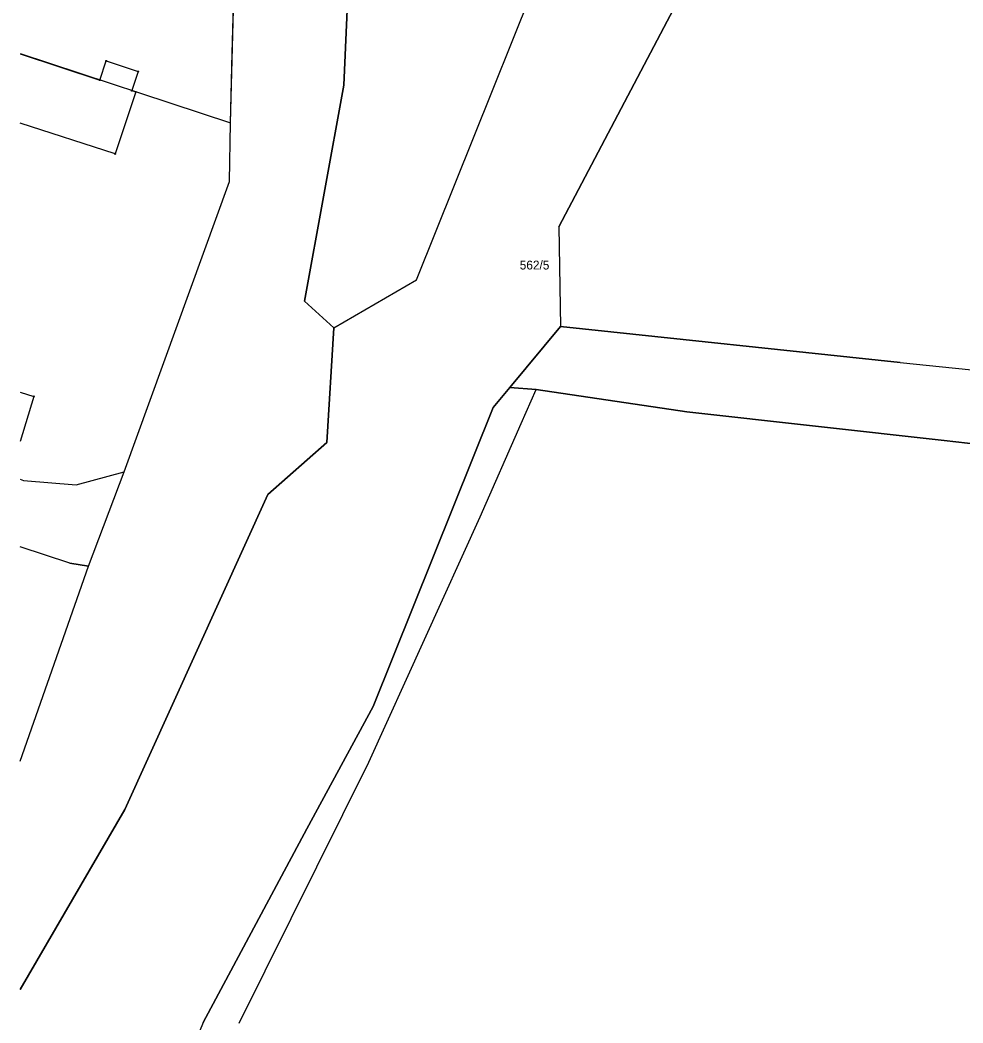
# Model space of a CAD drawing. Extents: x 7498273 to 7499989, y 5499795 to 5500810.
# Drawn here: x 7498273.2 to 7498432.9, y 5500412.5 to 5500582.3 of the extents above; entities that cross this region are included whole.
import ezdxf

# ---------------------------------------------------------------- set-up
doc = ezdxf.new("R2010")
doc.units = 0
for name, color, linetype in [('211-numer działki ewidencyjnej', 7, 'Continuous'), ('217-kontur klasyfikacyjny', 7, 'Continuous'), ('218-kontur użytku gruntowego', 7, 'Continuous'), ('219-działka ewidencyjna', 7, 'Continuous'), ('312-budynek ewidencyjny', 7, 'Continuous'), ('Punkt budynku', 7, 'Continuous')]:
    doc.layers.add(name, color=color, linetype=linetype)

# ---------------------------------------------------------------- blocks, each defined once
blk = doc.blocks.new('PUNKTBUD')
blk.add_circle((0, 0), 0.09)

msp = doc.modelspace()

# ---------------------------------------------------------------- linework, layer by layer
at = {"layer": '217-kontur klasyfikacyjny'}
for points in [[(7498329.95, 5500614.6), (7498328.03, 5500571.27)], [(7498340.33, 5500538.28), (7498369.51, 5500611.02)], [(7498309.11, 5500576.68), (7498309.71, 5500599.03)], [(7498384.94, 5500586.32), (7498364.41, 5500547.29)], [(7498308.8, 5500564.87), (7498309.11, 5500576.68)], [(7498328.03, 5500571.27), (7498321.32, 5500534.66)], [(7498308.65, 5500554.96), (7498308.8, 5500564.87)], [(7498290.82, 5500505.79), (7498308.65, 5500554.96)], [(7498364.41, 5500547.29), (7498364.7, 5500530.41)], [(7498326.32, 5500530.15), (7498340.33, 5500538.28)], [(7498321.32, 5500534.66), (7498326.32, 5500530.15)], [(7498364.7, 5500530.41), (7498422.24, 5500524.32)], [(7498422.24, 5500524.32), (7498515.91, 5500514.71)], [(7498356.11, 5500520.08), (7498353.32, 5500516.67)], [(7498360.58, 5500519.71), (7498356.11, 5500520.08)], [(7498386.11, 5500515.96), (7498360.58, 5500519.71)], [(7498353.32, 5500516.67), (7498332.98, 5500466.02)], [(7498429.7, 5500511.09), (7498386.11, 5500515.96)], [(7498461.28, 5500507.46), (7498429.7, 5500511.09)], [(7498273.174, 5500504.528), (7498273.75, 5500504.34)], [(7498273.75, 5500504.34), (7498282.65, 5500503.58)], [(7498282.65, 5500503.58), (7498290.82, 5500505.79)], [(7498332.98, 5500466.02), (7498321.73, 5500445.32)], [(7498321.73, 5500445.32), (7498304.21, 5500412.52)], [(7498304.21, 5500412.52), (7498298.63, 5500398.96)]]:
    msp.add_lwpolyline(points, dxfattribs=at)
at = {"layer": '218-kontur użytku gruntowego'}
for points in [[(7498329.95, 5500614.6), (7498328.03, 5500571.27)], [(7498340.33, 5500538.28), (7498369.51, 5500611.02)], [(7498309.11, 5500576.68), (7498309.71, 5500599.03)], [(7498384.94, 5500586.32), (7498364.41, 5500547.29)], [(7498308.8, 5500564.87), (7498309.11, 5500576.68)], [(7498328.03, 5500571.27), (7498321.32, 5500534.66)], [(7498308.65, 5500554.96), (7498308.8, 5500564.87)], [(7498290.82, 5500505.79), (7498308.65, 5500554.96)], [(7498364.41, 5500547.29), (7498364.7, 5500530.41)], [(7498326.32, 5500530.15), (7498340.33, 5500538.28)], [(7498321.32, 5500534.66), (7498326.32, 5500530.15)], [(7498326.32, 5500530.15), (7498325.13, 5500510.77)], [(7498364.7, 5500530.41), (7498356.11, 5500520.08)], [(7498364.7, 5500530.41), (7498422.24, 5500524.32)], [(7498422.24, 5500524.32), (7498515.91, 5500514.71)], [(7498356.11, 5500520.08), (7498353.32, 5500516.67)], [(7498356.11, 5500520.08), (7498360.58, 5500519.71)], [(7498360.58, 5500519.71), (7498386.11, 5500515.96)], [(7498353.32, 5500516.67), (7498332.98, 5500466.02)], [(7498386.11, 5500515.96), (7498429.7, 5500511.09)], [(7498429.7, 5500511.09), (7498461.28, 5500507.46)], [(7498325.13, 5500510.77), (7498315.14, 5500501.93)], [(7498273.174, 5500504.528), (7498273.75, 5500504.34)], [(7498273.75, 5500504.34), (7498282.65, 5500503.58)], [(7498282.65, 5500503.58), (7498290.82, 5500505.79)], [(7498315.14, 5500501.93), (7498290.91, 5500448.6)], [(7498281.58, 5500490.34), (7498273.174, 5500493.061)], [(7498273.174, 5500456.816), (7498284.79, 5500489.82)], [(7498284.79, 5500489.82), (7498281.58, 5500490.34)], [(7498332.98, 5500466.02), (7498321.73, 5500445.32)], [(7498290.91, 5500448.6), (7498273.174, 5500418.111)], [(7498321.73, 5500445.32), (7498304.21, 5500412.52)], [(7498304.21, 5500412.52), (7498298.63, 5500398.96)]]:
    msp.add_lwpolyline(points, dxfattribs=at)
at = {"layer": '219-działka ewidencyjna'}
for points in [[(7498328.03, 5500571.27), (7498329.95, 5500614.6)], [(7498340.33, 5500538.28), (7498369.51, 5500611.02)], [(7498340.33, 5500538.28), (7498369.51, 5500611.02)], [(7498308.8, 5500564.87), (7498309.71, 5500599.03)], [(7498308.8, 5500564.87), (7498309.71, 5500599.03)], [(7498364.41, 5500547.29), (7498384.94, 5500586.32)], [(7498364.41, 5500547.29), (7498384.94, 5500586.32)], [(7498273.174, 5500576.606), (7498308.8, 5500564.87)], [(7498321.32, 5500534.66), (7498328.03, 5500571.27)], [(7498308.65, 5500554.96), (7498308.8, 5500564.87)], [(7498308.65, 5500554.96), (7498308.8, 5500564.87)], [(7498290.82, 5500505.79), (7498308.65, 5500554.96)], [(7498290.82, 5500505.79), (7498308.65, 5500554.96)], [(7498364.41, 5500547.29), (7498364.7, 5500530.41)], [(7498364.41, 5500547.29), (7498364.7, 5500530.41)], [(7498326.32, 5500530.15), (7498340.33, 5500538.28)], [(7498326.32, 5500530.15), (7498340.33, 5500538.28)], [(7498321.32, 5500534.66), (7498326.32, 5500530.15)], [(7498325.13, 5500510.77), (7498326.32, 5500530.15)], [(7498356.11, 5500520.08), (7498364.7, 5500530.41)], [(7498356.11, 5500520.08), (7498364.7, 5500530.41)], [(7498422.24, 5500524.32), (7498364.7, 5500530.41)], [(7498422.24, 5500524.32), (7498515.91, 5500514.71)], [(7498353.32, 5500516.67), (7498356.11, 5500520.08)], [(7498353.32, 5500516.67), (7498356.11, 5500520.08)], [(7498360.58, 5500519.71), (7498356.11, 5500520.08)], [(7498358.05, 5500513.98), (7498360.58, 5500519.71)], [(7498360.58, 5500519.71), (7498386.11, 5500515.96)], [(7498332.98, 5500466.02), (7498353.32, 5500516.67)], [(7498332.98, 5500466.02), (7498353.32, 5500516.67)], [(7498386.11, 5500515.96), (7498429.7, 5500511.09)], [(7498351.07, 5500498.14), (7498358.05, 5500513.98)], [(7498429.7, 5500511.09), (7498461.28, 5500507.46)], [(7498315.14, 5500501.93), (7498325.13, 5500510.77)], [(7498273.174, 5500504.528), (7498273.75, 5500504.34)], [(7498273.75, 5500504.34), (7498282.65, 5500503.58)], [(7498282.65, 5500503.58), (7498290.82, 5500505.79)], [(7498284.79, 5500489.82), (7498290.82, 5500505.79)], [(7498290.91, 5500448.6), (7498315.14, 5500501.93)], [(7498332.23, 5500456.63), (7498351.07, 5500498.14)], [(7498281.58, 5500490.34), (7498273.174, 5500493.061)], [(7498273.174, 5500456.816), (7498284.79, 5500489.82)], [(7498273.174, 5500456.816), (7498284.79, 5500489.82)], [(7498281.58, 5500490.34), (7498284.79, 5500489.82)], [(7498321.73, 5500445.32), (7498332.98, 5500466.02)], [(7498321.73, 5500445.32), (7498332.98, 5500466.02)], [(7498310.27, 5500412.43), (7498332.23, 5500456.63)], [(7498273.174, 5500418.111), (7498290.91, 5500448.6)], [(7498304.21, 5500412.52), (7498321.73, 5500445.32)], [(7498304.21, 5500412.52), (7498321.73, 5500445.32)], [(7498304.21, 5500412.52), (7498298.63, 5500398.96)], [(7498304.21, 5500412.52), (7498298.63, 5500398.96)]]:
    msp.add_lwpolyline(points, dxfattribs=at)
at = {"layer": '312-budynek ewidencyjny'}
for points in [[(7498273.174, 5500576.581), (7498286.69, 5500572.12)], [(7498286.69, 5500572.12), (7498287.77, 5500575.35)], [(7498287.77, 5500575.35), (7498293.18, 5500573.55)], [(7498293.18, 5500573.55), (7498292.11, 5500570.32)], [(7498292.77, 5500570.1), (7498289.28, 5500559.62)], [(7498292.11, 5500570.32), (7498292.77, 5500570.1)], [(7498289.28, 5500559.62), (7498273.174, 5500564.843)], [(7498273.174, 5500519.255), (7498275.52, 5500518.53)], [(7498275.52, 5500518.53), (7498273.174, 5500510.915)]]:
    msp.add_lwpolyline(points, dxfattribs=at)

# ---------------------------------------------------------------- block references
at = {"layer": 'Punkt budynku'}
for p in [(7498287.77, 5500575.35), (7498286.69, 5500572.12), (7498293.18, 5500573.55), (7498292.11, 5500570.32), (7498292.77, 5500570.1), (7498289.28, 5500559.62), (7498275.52, 5500518.53)]:
    msp.add_blockref('PUNKTBUD', p, dxfattribs=at)

# ---------------------------------------------------------------- texts
at = {"layer": '211-numer działki ewidencyjnej'}
msp.add_text('562/5', height=1.5, dxfattribs=at).set_placement((7498357.8, 5500540.04))

doc.saveas('drawing.dxf')
